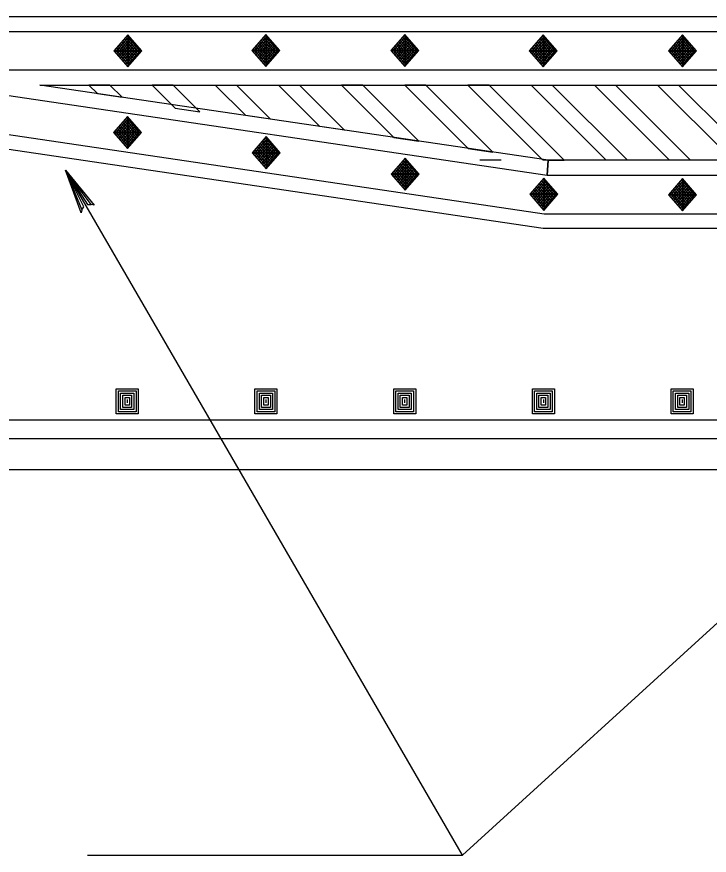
# Model space of a CAD drawing. Extents: x 639362 to 641108, y 298458 to 299646.
# Drawn here: x 639621.4 to 639677.2, y 298704.6 to 298772.2 of the extents above; entities that cross this region are included whole.
import ezdxf

# ---------------------------------------------------------------- set-up
doc = ezdxf.new("R2010")
doc.units = 0
doc.layers.add('2', color=7, linetype='Continuous')
doc.layers.add('3', color=7, linetype='Continuous')

# ---------------------------------------------------------------- blocks, each defined once
blk = doc.blocks.new('RARROW')
at = {"layer": '3'}
blk.add_lwpolyline([(-2.2695, 0.285), (-2.184875, 0.12075), (0, 0), (-2.2695, 0.285), (-2.38575, 0.384625), (0, 0), (-2.183125, -0.108), (-2.262875, -0.2705), (0, 0), (-2.38575, -0.379125), (-2.262875, -0.2705)], dxfattribs=at)

msp = doc.modelspace()

# ---------------------------------------------------------------- linework, layer by layer
at = {"layer": '2'}
for p, q in [((639719.726, 298772.157), (639431.255, 298772.157)), ((639431.255, 298770.957), (639719.637, 298770.957)), ((639630.301, 298770.702), (639629.174, 298769.407)), ((639630.406, 298770.582), (639629.292, 298769.303)), ((639630.51, 298770.462), (639629.382, 298769.167)), ((639630.113, 298770.486), (639631.241, 298769.191)), ((639630.218, 298770.606), (639631.345, 298769.311)), ((639631.429, 298769.407), (639630.301, 298770.702)), ((639630.301, 298770.702), (639630.301, 298768.111)), ((639641.434, 298770.735), (639640.307, 298769.439)), ((639641.539, 298770.615), (639640.426, 298769.336)), ((639641.643, 298770.495), (639640.516, 298769.2)), ((639641.246, 298770.519), (639642.374, 298769.224)), ((639641.351, 298770.639), (639642.478, 298769.343)), ((639642.562, 298769.439), (639641.434, 298770.735)), ((639641.434, 298770.735), (639641.434, 298768.144)), ((639652.637, 298770.735), (639651.509, 298769.439)), ((639652.741, 298770.615), (639651.628, 298769.336)), ((639652.845, 298770.495), (639651.718, 298769.2)), ((639652.449, 298770.519), (639653.576, 298769.224)), ((639652.553, 298770.639), (639653.681, 298769.343)), ((639653.764, 298769.439), (639652.637, 298770.735)), ((639652.637, 298770.735), (639652.637, 298768.144)), ((639663.802, 298770.702), (639662.675, 298769.407)), ((639663.907, 298770.582), (639662.794, 298769.303)), ((639664.011, 298770.462), (639662.884, 298769.167)), ((639663.614, 298770.486), (639664.742, 298769.191)), ((639663.719, 298770.606), (639664.846, 298769.311)), ((639664.93, 298769.407), (639663.802, 298770.702)), ((639663.802, 298770.702), (639663.802, 298768.111)), ((639675.014, 298770.702), (639673.887, 298769.407)), ((639675.119, 298770.582), (639674.005, 298769.303)), ((639675.223, 298770.462), (639674.095, 298769.167)), ((639674.826, 298770.486), (639675.954, 298769.191)), ((639674.931, 298770.606), (639676.058, 298769.311)), ((639676.142, 298769.407), (639675.014, 298770.702)), ((639675.014, 298770.702), (639675.014, 298768.111)), ((639630.614, 298770.342), (639629.487, 298769.047)), ((639630.719, 298770.223), (639629.591, 298768.927)), ((639629.591, 298769.887), (639630.719, 298768.591)), ((639630.823, 298770.103), (639629.696, 298768.807)), ((639629.696, 298770.007), (639630.823, 298768.711)), ((639629.8, 298770.127), (639630.928, 298768.831)), ((639630.928, 298769.983), (639629.8, 298768.687)), ((639629.904, 298770.247), (639631.032, 298768.951)), ((639631.032, 298769.863), (639629.904, 298768.567)), ((639630.009, 298770.366), (639631.136, 298769.071)), ((639641.748, 298770.375), (639640.62, 298769.08)), ((639640.62, 298769.799), (639641.748, 298768.504)), ((639641.852, 298770.255), (639640.724, 298768.96)), ((639640.724, 298769.919), (639641.852, 298768.624)), ((639641.956, 298770.135), (639640.829, 298768.84)), ((639640.829, 298770.039), (639641.956, 298768.744)), ((639640.933, 298770.159), (639642.061, 298768.864)), ((639642.061, 298770.015), (639640.933, 298768.72)), ((639641.038, 298770.279), (639642.165, 298768.984)), ((639642.165, 298769.895), (639641.038, 298768.6)), ((639641.142, 298770.399), (639642.27, 298769.104)), ((639652.95, 298770.375), (639651.822, 298769.08)), ((639651.822, 298769.799), (639652.95, 298768.504)), ((639653.054, 298770.255), (639651.927, 298768.96)), ((639651.927, 298769.919), (639653.054, 298768.624)), ((639653.159, 298770.135), (639652.031, 298768.84)), ((639652.031, 298770.039), (639653.159, 298768.744)), ((639652.135, 298770.159), (639653.263, 298768.864)), ((639653.263, 298770.015), (639652.135, 298768.72)), ((639652.24, 298770.279), (639653.367, 298768.984)), ((639653.367, 298769.895), (639652.24, 298768.6)), ((639652.344, 298770.399), (639653.472, 298769.104)), ((639664.116, 298770.342), (639662.988, 298769.047)), ((639664.22, 298770.223), (639663.092, 298768.927)), ((639663.092, 298769.887), (639664.22, 298768.591)), ((639664.324, 298770.103), (639663.197, 298768.807)), ((639663.197, 298770.007), (639664.324, 298768.711)), ((639663.301, 298770.127), (639664.429, 298768.831)), ((639664.429, 298769.983), (639663.301, 298768.687)), ((639663.406, 298770.247), (639664.533, 298768.951)), ((639664.533, 298769.863), (639663.406, 298768.567)), ((639663.51, 298770.366), (639664.638, 298769.071)), ((639675.327, 298770.342), (639674.2, 298769.047)), ((639675.432, 298770.223), (639674.304, 298768.927)), ((639674.304, 298769.887), (639675.432, 298768.591)), ((639675.536, 298770.103), (639674.409, 298768.807)), ((639674.409, 298770.007), (639675.536, 298768.711)), ((639674.513, 298770.127), (639675.641, 298768.831)), ((639675.641, 298769.983), (639674.513, 298768.687)), ((639674.617, 298770.247), (639675.745, 298768.951)), ((639675.745, 298769.863), (639674.617, 298768.567)), ((639674.722, 298770.366), (639675.849, 298769.071)), ((639629.174, 298769.407), (639630.301, 298768.111)), ((639629.174, 298769.407), (639631.429, 298769.407)), ((639629.278, 298769.527), (639630.406, 298768.231)), ((639629.382, 298769.647), (639630.51, 298768.351)), ((639629.487, 298769.767), (639630.614, 298768.471)), ((639631.136, 298769.743), (639630.009, 298768.447)), ((639631.241, 298769.623), (639630.113, 298768.327)), ((639631.345, 298769.503), (639630.218, 298768.207)), ((639630.301, 298768.111), (639631.429, 298769.407)), ((639640.307, 298769.439), (639641.434, 298768.144)), ((639640.307, 298769.439), (639642.562, 298769.439)), ((639640.411, 298769.559), (639641.539, 298768.264)), ((639640.516, 298769.679), (639641.643, 298768.384)), ((639642.27, 298769.775), (639641.142, 298768.48)), ((639642.374, 298769.655), (639641.246, 298768.36)), ((639642.478, 298769.535), (639641.351, 298768.24)), ((639641.434, 298768.144), (639642.562, 298769.439)), ((639651.509, 298769.439), (639652.637, 298768.144)), ((639651.509, 298769.439), (639653.764, 298769.439)), ((639651.613, 298769.559), (639652.741, 298768.264)), ((639651.718, 298769.679), (639652.845, 298768.384)), ((639653.472, 298769.775), (639652.344, 298768.48)), ((639653.576, 298769.655), (639652.449, 298768.36)), ((639653.681, 298769.535), (639652.553, 298768.24)), ((639652.637, 298768.144), (639653.764, 298769.439)), ((639662.675, 298769.407), (639663.802, 298768.111)), ((639662.675, 298769.407), (639664.93, 298769.407)), ((639662.779, 298769.527), (639663.907, 298768.231)), ((639662.884, 298769.647), (639664.011, 298768.351)), ((639662.988, 298769.767), (639664.116, 298768.471)), ((639664.638, 298769.743), (639663.51, 298768.447)), ((639664.742, 298769.623), (639663.614, 298768.327)), ((639664.846, 298769.503), (639663.719, 298768.207)), ((639663.802, 298768.111), (639664.93, 298769.407)), ((639673.887, 298769.407), (639675.014, 298768.111)), ((639673.887, 298769.407), (639676.142, 298769.407)), ((639673.991, 298769.527), (639675.119, 298768.231)), ((639674.095, 298769.647), (639675.223, 298768.351)), ((639674.2, 298769.767), (639675.327, 298768.471)), ((639675.849, 298769.743), (639674.722, 298768.447)), ((639675.954, 298769.623), (639674.826, 298768.327)), ((639676.058, 298769.503), (639674.931, 298768.207)), ((639675.014, 298768.111), (639676.142, 298769.407)), ((639585.609, 298767.845), (639663.879, 298756.279)), ((639719.409, 298767.845), (639606.893, 298767.845)), ((639606.893, 298767.845), (639664.108, 298759.39)), ((639663.791, 298755.079), (639585.52, 298766.645)), ((639664.196, 298760.59), (639623.223, 298766.645)), ((639623.223, 298766.645), (639719.32, 298766.645)), ((639627.168, 298766.645), (639627.853, 298765.961)), ((639628.866, 298766.645), (639627.168, 298766.645)), ((639629.845, 298765.667), (639628.866, 298766.645)), ((639632.261, 298766.645), (639634.125, 298764.783)), ((639633.959, 298766.645), (639632.261, 298766.645)), ((639636.118, 298764.489), (639633.959, 298766.645)), ((639639.808, 298764.194), (639637.355, 298766.645)), ((639637.355, 298766.645), (639639.053, 298766.645)), ((639639.053, 298766.645), (639641.8, 298763.9)), ((639645.786, 298763.311), (639642.448, 298766.645)), ((639642.448, 298766.645), (639644.146, 298766.645)), ((639644.146, 298766.645), (639647.778, 298763.017)), ((639647.542, 298766.645), (639649.24, 298766.645)), ((639647.542, 298766.645), (639649.24, 298766.645)), ((639647.542, 298766.645), (639651.763, 298762.428)), ((639649.24, 298766.645), (639647.542, 298766.645)), ((639653.756, 298762.133), (639649.24, 298766.645)), ((639652.635, 298766.645), (639654.333, 298766.645)), ((639652.635, 298766.645), (639657.741, 298761.544)), ((639654.333, 298766.645), (639652.635, 298766.645)), ((639659.733, 298761.25), (639654.333, 298766.645)), ((639657.729, 298766.645), (639659.427, 298766.645)), ((639657.729, 298766.645), (639663.718, 298760.661)), ((639659.427, 298766.645), (639657.729, 298766.645)), ((639665.487, 298760.59), (639659.427, 298766.645)), ((639668.883, 298760.59), (639662.822, 298766.645)), ((639662.822, 298766.645), (639664.52, 298766.645)), ((639664.52, 298766.645), (639670.58, 298760.59)), ((639673.976, 298760.59), (639667.916, 298766.645)), ((639667.916, 298766.645), (639669.614, 298766.645)), ((639669.614, 298766.645), (639675.674, 298760.59)), ((639679.07, 298760.59), (639673.009, 298766.645)), ((639673.009, 298766.645), (639674.707, 298766.645)), ((639674.707, 298766.645), (639680.767, 298760.59)), ((639627.853, 298765.961), (639629.845, 298765.667)), ((639657.3, 298704.573), (639723.666, 298765.08)), ((639634.125, 298764.783), (639636.118, 298764.489)), ((639630.269, 298764.125), (639629.141, 298762.829)), ((639630.373, 298764.005), (639629.26, 298762.726)), ((639630.477, 298763.885), (639629.35, 298762.589)), ((639630.582, 298763.765), (639629.454, 298762.469)), ((639629.976, 298763.789), (639631.104, 298762.493)), ((639630.081, 298763.909), (639631.208, 298762.613)), ((639630.185, 298764.029), (639631.313, 298762.733)), ((639631.396, 298762.829), (639630.269, 298764.125)), ((639630.269, 298764.125), (639630.269, 298761.534)), ((639641.8, 298763.9), (639639.808, 298764.194)), ((639629.35, 298763.069), (639630.477, 298761.774)), ((639629.454, 298763.189), (639630.582, 298761.893)), ((639630.686, 298763.645), (639629.559, 298762.349)), ((639629.559, 298763.309), (639630.686, 298762.013)), ((639630.791, 298763.525), (639629.663, 298762.229)), ((639629.663, 298763.429), (639630.791, 298762.133)), ((639629.767, 298763.549), (639630.895, 298762.253)), ((639630.895, 298763.405), (639629.767, 298762.109)), ((639629.872, 298763.669), (639630.999, 298762.373)), ((639630.999, 298763.285), (639629.872, 298761.989)), ((639631.104, 298763.165), (639629.976, 298761.87)), ((639631.208, 298763.045), (639630.081, 298761.75)), ((639647.778, 298763.017), (639645.786, 298763.311)), ((639629.141, 298762.829), (639630.269, 298761.534)), ((639629.141, 298762.829), (639631.396, 298762.829)), ((639629.245, 298762.949), (639630.373, 298761.654)), ((639631.313, 298762.925), (639630.185, 298761.63)), ((639630.269, 298761.534), (639631.396, 298762.829)), ((639641.467, 298762.496), (639640.339, 298761.201)), ((639641.571, 298762.376), (639640.458, 298761.098)), ((639641.383, 298762.4), (639642.511, 298761.105)), ((639642.595, 298761.201), (639641.467, 298762.496)), ((639641.467, 298762.496), (639641.467, 298759.905)), ((639651.763, 298762.428), (639653.756, 298762.133)), ((639651.763, 298762.428), (639653.756, 298762.133)), ((639641.676, 298762.256), (639640.548, 298760.961)), ((639641.78, 298762.137), (639640.653, 298760.841)), ((639641.885, 298762.017), (639640.757, 298760.721)), ((639640.757, 298761.681), (639641.885, 298760.385)), ((639641.989, 298761.897), (639640.861, 298760.601)), ((639640.861, 298761.801), (639641.989, 298760.505)), ((639640.966, 298761.921), (639642.093, 298760.625)), ((639642.093, 298761.777), (639640.966, 298760.481)), ((639641.07, 298762.041), (639642.198, 298760.745)), ((639641.175, 298762.16), (639642.302, 298760.865)), ((639641.279, 298762.28), (639642.407, 298760.985)), ((639640.339, 298761.201), (639641.467, 298759.905)), ((639640.339, 298761.201), (639642.595, 298761.201)), ((639640.444, 298761.321), (639641.571, 298760.025)), ((639640.548, 298761.441), (639641.676, 298760.145)), ((639640.653, 298761.561), (639641.78, 298760.265)), ((639642.198, 298761.657), (639641.07, 298760.361)), ((639642.302, 298761.537), (639641.175, 298760.241)), ((639642.407, 298761.417), (639641.279, 298760.121)), ((639642.511, 298761.297), (639641.383, 298760.001)), ((639641.467, 298759.905), (639642.595, 298761.201)), ((639657.741, 298761.544), (639659.733, 298761.25)), ((639652.669, 298760.77), (639651.542, 298759.475)), ((639652.774, 298760.651), (639651.66, 298759.372)), ((639652.878, 298760.531), (639651.75, 298759.235)), ((639652.982, 298760.411), (639651.855, 298759.115)), ((639652.377, 298760.435), (639653.504, 298759.139)), ((639652.481, 298760.555), (639653.609, 298759.259)), ((639652.586, 298760.675), (639653.713, 298759.379)), ((639653.797, 298759.475), (639652.669, 298760.77)), ((639652.669, 298760.77), (639652.669, 298758.18)), ((639660.393, 298760.59), (639658.696, 298760.59)), ((639663.718, 298760.661), (639664.196, 298760.59)), ((639665.487, 298760.59), (639663.789, 298760.59)), ((639664.196, 298760.59), (639664.108, 298759.39)), ((639664.108, 298759.39), (639664.196, 298760.59)), ((639760.294, 298760.59), (639664.196, 298760.59)), ((639664.196, 298760.59), (639665.487, 298760.59)), ((639670.58, 298760.59), (639668.883, 298760.59)), ((639675.674, 298760.59), (639673.976, 298760.59)), ((639657.3, 298704.573), (639625.276, 298759.788)), ((639651.75, 298759.715), (639652.878, 298758.42)), ((639651.855, 298759.835), (639652.982, 298758.539)), ((639653.087, 298760.291), (639651.959, 298758.995)), ((639651.959, 298759.955), (639653.087, 298758.659)), ((639653.191, 298760.171), (639652.064, 298758.875)), ((639652.064, 298760.075), (639653.191, 298758.779)), ((639652.168, 298760.195), (639653.296, 298758.899)), ((639653.296, 298760.051), (639652.168, 298758.755)), ((639652.272, 298760.315), (639653.4, 298759.019)), ((639653.4, 298759.931), (639652.272, 298758.635)), ((639653.504, 298759.811), (639652.377, 298758.515)), ((639653.609, 298759.691), (639652.481, 298758.396)), ((639651.542, 298759.475), (639652.669, 298758.18)), ((639651.542, 298759.475), (639653.797, 298759.475)), ((639651.646, 298759.595), (639652.774, 298758.3)), ((639653.713, 298759.571), (639652.586, 298758.276)), ((639652.669, 298758.18), (639653.797, 298759.475)), ((639663.835, 298759.142), (639662.707, 298757.847)), ((639663.939, 298759.022), (639662.826, 298757.743)), ((639663.751, 298759.046), (639664.879, 298757.751)), ((639664.963, 298757.847), (639663.835, 298759.142)), ((639663.835, 298759.142), (639663.835, 298756.551)), ((639664.108, 298759.39), (639776.623, 298759.39)), ((639675.014, 298759.11), (639673.887, 298757.814)), ((639675.119, 298758.99), (639674.005, 298757.711)), ((639674.931, 298759.014), (639676.058, 298757.718)), ((639676.142, 298757.814), (639675.014, 298759.11)), ((639675.014, 298759.11), (639675.014, 298756.519)), ((639664.044, 298758.902), (639662.916, 298757.607)), ((639664.148, 298758.782), (639663.021, 298757.487)), ((639664.253, 298758.663), (639663.125, 298757.367)), ((639663.125, 298758.327), (639664.253, 298757.031)), ((639664.357, 298758.543), (639663.229, 298757.247)), ((639663.229, 298758.447), (639664.357, 298757.151)), ((639663.334, 298758.567), (639664.461, 298757.271)), ((639664.461, 298758.423), (639663.334, 298757.127)), ((639663.438, 298758.687), (639664.566, 298757.391)), ((639664.566, 298758.303), (639663.438, 298757.007)), ((639663.543, 298758.806), (639664.67, 298757.511)), ((639663.647, 298758.926), (639664.775, 298757.631)), ((639675.223, 298758.87), (639674.095, 298757.574)), ((639675.327, 298758.75), (639674.2, 298757.454)), ((639675.432, 298758.63), (639674.304, 298757.335)), ((639674.304, 298758.294), (639675.432, 298756.999)), ((639675.536, 298758.51), (639674.409, 298757.215)), ((639674.409, 298758.414), (639675.536, 298757.119)), ((639674.513, 298758.534), (639675.641, 298757.239)), ((639675.641, 298758.39), (639674.513, 298757.095)), ((639674.617, 298758.654), (639675.745, 298757.359)), ((639674.722, 298758.774), (639675.849, 298757.478)), ((639674.826, 298758.894), (639675.954, 298757.598)), ((639662.707, 298757.847), (639663.835, 298756.551)), ((639662.707, 298757.847), (639664.963, 298757.847)), ((639662.812, 298757.967), (639663.939, 298756.671)), ((639662.916, 298758.087), (639664.044, 298756.791)), ((639663.021, 298758.207), (639664.148, 298756.911)), ((639664.67, 298758.183), (639663.543, 298756.887)), ((639664.775, 298758.063), (639663.647, 298756.767)), ((639664.879, 298757.943), (639663.751, 298756.647)), ((639663.835, 298756.551), (639664.963, 298757.847)), ((639673.887, 298757.814), (639675.014, 298756.519)), ((639673.887, 298757.814), (639676.142, 298757.814)), ((639673.991, 298757.934), (639675.119, 298756.639)), ((639674.095, 298758.054), (639675.223, 298756.759)), ((639674.2, 298758.174), (639675.327, 298756.879)), ((639675.745, 298758.27), (639674.617, 298756.975)), ((639675.849, 298758.15), (639674.722, 298756.855)), ((639675.954, 298758.03), (639674.826, 298756.735)), ((639676.058, 298757.91), (639674.931, 298756.615)), ((639675.014, 298756.519), (639676.142, 298757.814)), ((639663.879, 298756.279), (639952.262, 298756.279)), ((639952.262, 298755.079), (639663.791, 298755.079)), ((639629.371, 298742.179), (639631.146, 298742.179)), ((639629.371, 298740.14), (639629.371, 298742.179)), ((639631.146, 298742.179), (639631.146, 298740.14)), ((639640.554, 298742.179), (639642.329, 298742.179)), ((639640.554, 298740.14), (639640.554, 298742.179)), ((639642.329, 298742.179), (639642.329, 298740.14)), ((639651.738, 298742.179), (639653.513, 298742.179)), ((639651.738, 298740.14), (639651.738, 298742.179)), ((639653.513, 298742.179), (639653.513, 298740.14)), ((639662.922, 298742.179), (639664.697, 298742.179)), ((639662.922, 298740.14), (639662.922, 298742.179)), ((639664.697, 298742.179), (639664.697, 298740.14)), ((639674.106, 298742.179), (639675.881, 298742.179)), ((639674.106, 298740.14), (639674.106, 298742.179)), ((639675.881, 298742.179), (639675.881, 298740.14)), ((639629.548, 298742.001), (639630.967, 298742.001)), ((639629.548, 298740.317), (639629.548, 298742.001)), ((639629.726, 298741.824), (639630.791, 298741.824)), ((639629.726, 298740.495), (639629.726, 298741.824)), ((639629.903, 298740.672), (639629.903, 298741.647)), ((639629.903, 298741.647), (639630.612, 298741.647)), ((639630.081, 298741.471), (639630.435, 298741.471)), ((639630.081, 298740.849), (639630.081, 298741.471)), ((639630.435, 298741.471), (639630.435, 298740.849)), ((639630.612, 298741.647), (639630.612, 298740.672)), ((639630.791, 298741.824), (639630.791, 298740.495)), ((639630.967, 298742.001), (639630.967, 298740.317)), ((639640.731, 298742.001), (639642.151, 298742.001)), ((639640.731, 298740.317), (639640.731, 298742.001)), ((639640.91, 298741.824), (639641.974, 298741.824)), ((639640.91, 298740.495), (639640.91, 298741.824)), ((639641.087, 298740.672), (639641.087, 298741.647)), ((639641.087, 298741.647), (639641.796, 298741.647)), ((639641.265, 298741.471), (639641.619, 298741.471)), ((639641.265, 298740.849), (639641.265, 298741.471)), ((639641.619, 298741.471), (639641.619, 298740.849)), ((639641.796, 298741.647), (639641.796, 298740.672)), ((639641.974, 298741.824), (639641.974, 298740.495)), ((639642.151, 298742.001), (639642.151, 298740.317)), ((639651.915, 298742.001), (639653.335, 298742.001)), ((639651.915, 298740.317), (639651.915, 298742.001)), ((639652.093, 298741.824), (639653.158, 298741.824)), ((639652.093, 298740.495), (639652.093, 298741.824)), ((639652.27, 298740.672), (639652.27, 298741.647)), ((639652.27, 298741.647), (639652.98, 298741.647)), ((639652.449, 298741.471), (639652.803, 298741.471)), ((639652.449, 298740.849), (639652.449, 298741.471)), ((639652.803, 298741.471), (639652.803, 298740.849)), ((639652.98, 298741.647), (639652.98, 298740.672)), ((639653.158, 298741.824), (639653.158, 298740.495)), ((639653.335, 298742.001), (639653.335, 298740.317)), ((639663.099, 298742.001), (639664.519, 298742.001)), ((639663.099, 298740.317), (639663.099, 298742.001)), ((639663.277, 298741.824), (639664.342, 298741.824)), ((639663.277, 298740.495), (639663.277, 298741.824)), ((639663.454, 298740.672), (639663.454, 298741.647)), ((639663.454, 298741.647), (639664.163, 298741.647)), ((639663.632, 298741.471), (639663.986, 298741.471)), ((639663.632, 298740.849), (639663.632, 298741.471)), ((639663.986, 298741.471), (639663.986, 298740.849)), ((639664.163, 298741.647), (639664.163, 298740.672)), ((639664.342, 298741.824), (639664.342, 298740.495)), ((639664.519, 298742.001), (639664.519, 298740.317)), ((639674.283, 298742.001), (639675.702, 298742.001)), ((639674.283, 298740.317), (639674.283, 298742.001)), ((639674.461, 298741.824), (639675.525, 298741.824)), ((639674.461, 298740.495), (639674.461, 298741.824)), ((639674.638, 298740.672), (639674.638, 298741.647)), ((639674.638, 298741.647), (639675.347, 298741.647)), ((639674.816, 298741.471), (639675.17, 298741.471)), ((639674.816, 298740.849), (639674.816, 298741.471)), ((639675.17, 298741.471), (639675.17, 298740.849)), ((639675.347, 298741.647), (639675.347, 298740.672)), ((639675.525, 298741.824), (639675.525, 298740.495)), ((639675.702, 298742.001), (639675.702, 298740.317)), ((639630.435, 298740.849), (639630.081, 298740.849)), ((639630.255, 298741.294), (639630.255, 298741.026)), ((639641.619, 298740.849), (639641.265, 298740.849)), ((639641.439, 298741.294), (639641.439, 298741.026)), ((639652.803, 298740.849), (639652.449, 298740.849)), ((639652.623, 298741.294), (639652.623, 298741.026)), ((639663.986, 298740.849), (639663.632, 298740.849)), ((639663.807, 298741.294), (639663.807, 298741.026)), ((639675.17, 298740.849), (639674.816, 298740.849)), ((639674.99, 298741.294), (639674.99, 298741.026)), ((639631.146, 298740.14), (639629.371, 298740.14)), ((639630.967, 298740.317), (639629.548, 298740.317)), ((639630.791, 298740.495), (639629.726, 298740.495)), ((639630.612, 298740.672), (639629.903, 298740.672)), ((639642.329, 298740.14), (639640.554, 298740.14)), ((639642.151, 298740.317), (639640.731, 298740.317)), ((639641.974, 298740.495), (639640.91, 298740.495)), ((639641.796, 298740.672), (639641.087, 298740.672)), ((639653.513, 298740.14), (639651.738, 298740.14)), ((639653.335, 298740.317), (639651.915, 298740.317)), ((639653.158, 298740.495), (639652.093, 298740.495)), ((639652.98, 298740.672), (639652.27, 298740.672)), ((639664.697, 298740.14), (639662.922, 298740.14)), ((639664.519, 298740.317), (639663.099, 298740.317)), ((639664.342, 298740.495), (639663.277, 298740.495)), ((639664.163, 298740.672), (639663.454, 298740.672)), ((639675.881, 298740.14), (639674.106, 298740.14)), ((639675.702, 298740.317), (639674.283, 298740.317)), ((639675.525, 298740.495), (639674.461, 298740.495)), ((639675.347, 298740.672), (639674.638, 298740.672)), ((639431.348, 298739.66), (639952.736, 298739.66)), ((639431.348, 298738.16), (639952.736, 298738.16)), ((639431.348, 298735.66), (639952.736, 298735.66)), ((639627.066, 298704.573), (639657.3, 298704.573))]:
    msp.add_line(p, q, dxfattribs=at)

# ---------------------------------------------------------------- block references
at = {"layer": '2', "xscale": 1.5089217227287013, "yscale": 1.5711553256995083, "rotation": 119.76982620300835}
msp.add_blockref('RARROW', (639625.276, 298759.788), dxfattribs=at)

doc.saveas('drawing.dxf')
